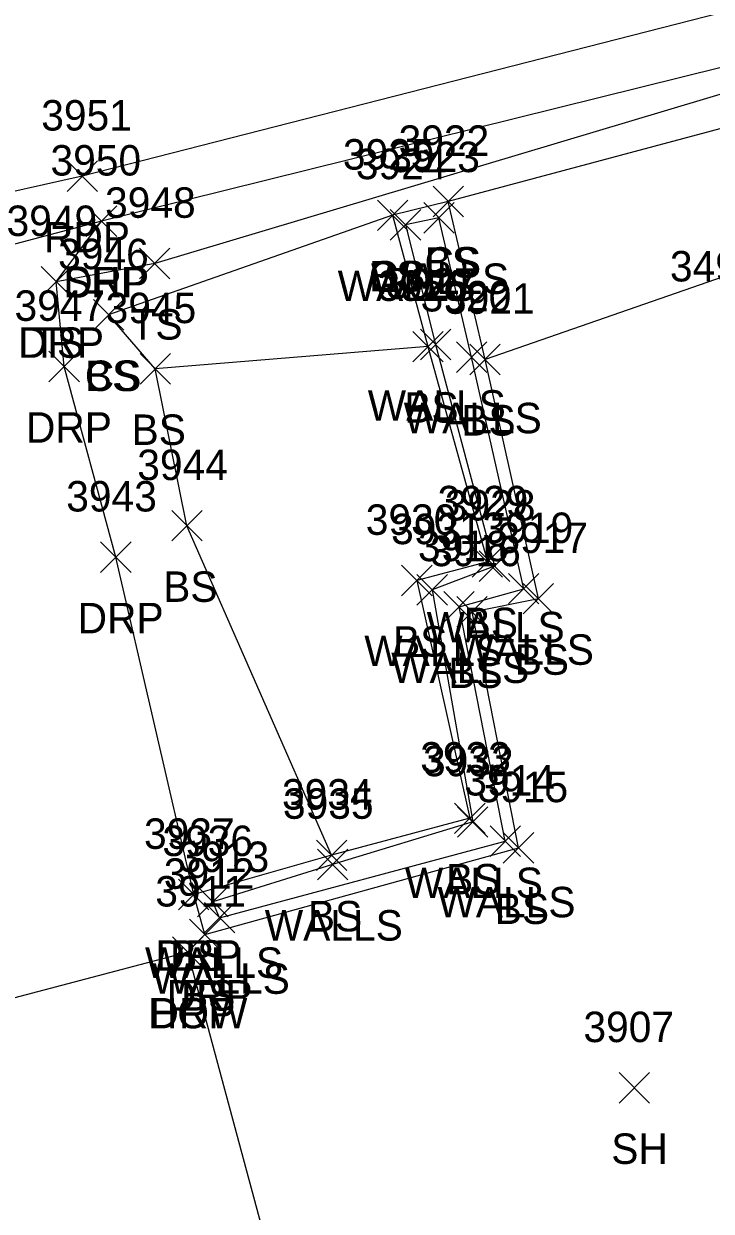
# Model space of a CAD drawing. Extents: x 1520648 to 1523413, y 732854 to 735518.
# Drawn here: x 1521101.5 to 1521146.6, y 733427.9 to 733505.9 of the extents above; entities that cross this region are included whole.
import ezdxf

# ---------------------------------------------------------------- set-up
doc = ezdxf.new("R2010")
doc.units = 0
for name, color, linetype in [('L_A', 7, 'Continuous'), ('L_I', 7, 'Continuous'), ('L_TIC', 7, 'Continuous'), ('LBC', 7, 'Continuous'), ('LELB', 7, 'Continuous'), ('LWS', 7, 'Continuous'), ('P_A', 7, 'Continuous'), ('P_I', 7, 'Continuous'), ('P_TIC', 7, 'Continuous'), ('PET', 7, 'Continuous'), ('PSP', 7, 'Continuous'), ('R_A', 7, 'Continuous'), ('R_I', 7, 'Continuous'), ('R_TIC', 7, 'Continuous'), ('RDP', 7, 'Continuous'), ('U_C', 7, 'Continuous')]:
    doc.layers.add(name, color=color, linetype=linetype)

msp = doc.modelspace()

# ---------------------------------------------------------------- linework, layer by layer
at = {"layer": 'L_TIC'}
for points in [[(1521128.341, 733493.185), (1521130.341, 733495.185)], [(1521130.341, 733493.185), (1521128.341, 733495.185)], [(1521128.341, 733493.185), (1521130.341, 733495.185)], [(1521130.341, 733493.185), (1521128.341, 733495.185)], [(1521124.686, 733492.281), (1521126.686, 733494.281)], [(1521126.686, 733492.281), (1521124.686, 733494.281)], [(1521124.686, 733492.281), (1521126.686, 733494.281)], [(1521126.686, 733492.281), (1521124.686, 733494.281)], [(1521127.727, 733492.115), (1521129.727, 733494.115)], [(1521129.727, 733492.115), (1521127.727, 733494.115)], [(1521125.533, 733491.652), (1521127.533, 733493.652)], [(1521127.533, 733491.652), (1521125.533, 733493.652)], [(1521109.069, 733489.115), (1521111.069, 733491.115)], [(1521111.069, 733489.115), (1521109.069, 733491.115)], [(1521102.608, 733487.919), (1521104.608, 733489.919)], [(1521104.608, 733487.919), (1521102.608, 733489.919)], [(1521106.041, 733485.74), (1521108.041, 733487.74)], [(1521108.041, 733485.74), (1521106.041, 733487.74)], [(1521106.041, 733485.74), (1521108.041, 733487.74)], [(1521108.041, 733485.74), (1521106.041, 733487.74)], [(1521127.009, 733483.657), (1521129.009, 733485.657)], [(1521129.009, 733483.657), (1521127.009, 733485.657)], [(1521127.009, 733483.657), (1521129.009, 733485.657)], [(1521129.009, 733483.657), (1521127.009, 733485.657)], [(1521127.508, 733483.794), (1521129.508, 733485.794)], [(1521129.508, 733483.794), (1521127.508, 733485.794)], [(1521129.873, 733482.963), (1521131.873, 733484.963)], [(1521131.873, 733482.963), (1521129.873, 733484.963)], [(1521130.753, 733482.81), (1521132.753, 733484.81)], [(1521132.753, 733482.81), (1521130.753, 733484.81)], [(1521130.753, 733482.81), (1521132.753, 733484.81)], [(1521132.753, 733482.81), (1521130.753, 733484.81)], [(1521109.107, 733482.197), (1521111.107, 733484.197)], [(1521111.107, 733482.197), (1521109.107, 733484.197)], [(1521109.107, 733482.197), (1521111.107, 733484.197)], [(1521111.107, 733482.197), (1521109.107, 733484.197)], [(1521111.183, 733471.89), (1521113.183, 733473.89)], [(1521113.183, 733471.89), (1521111.183, 733473.89)], [(1521130.909, 733469.51), (1521132.909, 733471.51)], [(1521132.909, 733469.51), (1521130.909, 733471.51)], [(1521131.375, 733469.234), (1521133.375, 733471.234)], [(1521133.375, 733469.234), (1521131.375, 733471.234)], [(1521126.273, 733468.292), (1521128.273, 733470.292)], [(1521128.273, 733468.292), (1521126.273, 733470.292)], [(1521127.281, 733467.68), (1521129.281, 733469.68)], [(1521129.281, 733467.68), (1521127.281, 733469.68)], [(1521133.292, 733467.756), (1521135.292, 733469.756)], [(1521135.292, 733467.756), (1521133.292, 733469.756)], [(1521134.259, 733467.101), (1521136.259, 733469.101)], [(1521136.259, 733467.101), (1521134.259, 733469.101)], [(1521129.046, 733466.563), (1521131.046, 733468.563)], [(1521131.046, 733466.563), (1521129.046, 733468.563)], [(1521129.899, 733466.234), (1521131.899, 733468.234)], [(1521131.899, 733466.234), (1521129.899, 733468.234)], [(1521129.76, 733452.677), (1521131.76, 733454.677)], [(1521131.76, 733452.677), (1521129.76, 733454.677)], [(1521129.943, 733452.437), (1521131.943, 733454.437)], [(1521131.943, 733452.437), (1521129.943, 733454.437)], [(1521132.085, 733451.172), (1521134.085, 733453.172)], [(1521134.085, 733451.172), (1521132.085, 733453.172)], [(1521132.953, 733450.733), (1521134.953, 733452.733)], [(1521134.953, 733450.733), (1521132.953, 733452.733)], [(1521120.682, 733450.247), (1521122.682, 733452.247)], [(1521122.682, 733450.247), (1521120.682, 733452.247)], [(1521120.682, 733450.247), (1521122.682, 733452.247)], [(1521122.682, 733450.247), (1521120.682, 733452.247)], [(1521120.748, 733449.643), (1521122.748, 733451.643)], [(1521122.748, 733449.643), (1521120.748, 733451.643)], [(1521111.628, 733447.667), (1521113.628, 733449.667)], [(1521113.628, 733447.667), (1521111.628, 733449.667)], [(1521112.886, 733447.195), (1521114.886, 733449.195)], [(1521114.886, 733447.195), (1521112.886, 733449.195)], [(1521112.886, 733447.195), (1521114.886, 733449.195)], [(1521114.886, 733447.195), (1521112.886, 733449.195)], [(1521113.331, 733446.147), (1521115.331, 733448.147)], [(1521115.331, 733446.147), (1521113.331, 733448.147)], [(1521113.331, 733446.147), (1521115.331, 733448.147)], [(1521115.331, 733446.147), (1521113.331, 733448.147)], [(1521112.36, 733445.044), (1521114.36, 733447.044)], [(1521114.36, 733445.044), (1521112.36, 733447.044)], [(1521111.234, 733443.881), (1521113.234, 733445.881)], [(1521113.234, 733443.881), (1521111.234, 733445.881)], [(1521140.553, 733434.975), (1521142.553, 733436.975)], [(1521142.553, 733434.975), (1521140.553, 733436.975)]]:
    msp.add_lwpolyline(points, dxfattribs=at)
at = {"layer": 'LBC'}
msp.add_lwpolyline([(1521119.013, 733419.775), (1521112.234, 733444.881), (1521096.471, 733440.713), (1521093.138, 733452.827), (1521091.886, 733457.266), (1521088.382, 733469.903), (1521080.446, 733467.758), (1521080.092, 733468.783), (1521069.257, 733465.848), (1521065.514, 733464.895), (1521054.232, 733461.833), (1521062.279, 733432.129), (1521080.36, 733436.15)], dxfattribs=at)
at = {"layer": 'LELB'}
for points in [[(1521446.759, 733575.985), (1521399.637, 733563.42), (1521368.024, 733555.683), (1521310.834, 733539.577), (1521307.985, 733540.201), (1521245.462, 733523.723), (1521206.197, 733513.3), (1521154.138, 733500.827), (1521129.341, 733494.185)], [(1521367.255, 733558.107), (1521307.77, 733542.6), (1521244.979, 733526.432), (1521205.634, 733516.31), (1521153.312, 733503.047), (1521110.069, 733490.115), (1521103.608, 733488.919)], [(1521370.394, 733548.57), (1521314.231, 733532.31), (1521247.211, 733516.912), (1521208.343, 733506.348), (1521156.262, 733492.333), (1521131.753, 733483.81)], [(1521113.36, 733446.044), (1521133.953, 733451.733), (1521130.899, 733467.234), (1521135.259, 733468.101), (1521131.753, 733483.81), (1521129.341, 733494.185), (1521125.686, 733493.281), (1521128.009, 733484.657), (1521131.909, 733470.51), (1521127.273, 733469.292), (1521130.76, 733453.677), (1521121.682, 733451.247), (1521112.183, 733472.89), (1521110.107, 733483.197), (1521107.041, 733486.74)], [(1521125.686, 733493.281), (1521107.041, 733486.74)], [(1521128.009, 733484.657), (1521110.107, 733483.197)], [(1521121.682, 733451.247), (1521112.628, 733448.667)]]:
    msp.add_lwpolyline(points, dxfattribs=at)
at = {"layer": 'LWS'}
for points in [[(1521114.331, 733447.147), (1521133.085, 733452.172), (1521130.046, 733467.563), (1521134.292, 733468.756), (1521130.873, 733483.963), (1521128.727, 733493.115), (1521126.533, 733492.652), (1521128.508, 733484.794), (1521132.375, 733470.234), (1521128.281, 733468.68), (1521130.943, 733453.437), (1521121.748, 733450.643), (1521113.886, 733448.195)], [(1521114.331, 733447.147), (1521113.886, 733448.195)]]:
    msp.add_lwpolyline(points, dxfattribs=at)
at = {"layer": 'P_TIC'}
for points in [[(1521104.312, 733494.847), (1521106.312, 733496.847)], [(1521106.312, 733494.847), (1521104.312, 733496.847)], [(1521105.573, 733491.891), (1521107.573, 733493.891)], [(1521107.573, 733491.891), (1521105.573, 733493.891)]]:
    msp.add_lwpolyline(points, dxfattribs=at)
at = {"layer": 'PET'}
msp.add_lwpolyline([(1521365.825, 733563.187), (1521305.637, 733547.237), (1521243.505, 733531.591), (1521203.562, 733520.883), (1521152.141, 733507.848), (1521105.312, 733495.847), (1521097.859, 733494.193), (1521063.425, 733485.34), (1521018.353, 733473.433), (1520975.952, 733462.3), (1520931.611, 733450.37), (1520885.355, 733438.143), (1520856.885, 733430.557), (1520818.386, 733420.773), (1520780.832, 733410.608), (1520744.813, 733401.093), (1520678.564, 733383.164)], dxfattribs=at)
at = {"layer": 'PSP'}
msp.add_lwpolyline([(1521366.854, 733559.74), (1521307.162, 733544.247), (1521244.305, 733528.244), (1521204.944, 733517.791), (1521152.818, 733504.366), (1521106.573, 733492.891), (1521080.1, 733485.883), (1521063.464, 733481.981), (1521018.865, 733470.553), (1520976.521, 733459.1), (1520931.664, 733447.126), (1520886.569, 733435.142), (1520877.932, 733432.708), (1520850.753, 733426.015), (1520817.824, 733417.126), (1520781.504, 733407.406), (1520747.692, 733397.942), (1520743.137, 733395.112), (1520720.817, 733389.467), (1520716.87, 733390.018), (1520705.401, 733386.95), (1520679.313, 733380.336)], dxfattribs=at)
at = {"layer": 'R_TIC'}
for points in [[(1521105.573, 733491.891), (1521107.573, 733493.891)], [(1521107.573, 733491.891), (1521105.573, 733493.891)], [(1521102.608, 733487.919), (1521104.608, 733489.919)], [(1521104.608, 733487.919), (1521102.608, 733489.919)], [(1521103.125, 733482.347), (1521105.125, 733484.347)], [(1521105.125, 733482.347), (1521103.125, 733484.347)], [(1521106.519, 733469.826), (1521108.519, 733471.826)], [(1521108.519, 733469.826), (1521106.519, 733471.826)], [(1521111.628, 733447.667), (1521113.628, 733449.667)], [(1521113.628, 733447.667), (1521111.628, 733449.667)], [(1521112.36, 733445.044), (1521114.36, 733447.044)], [(1521114.36, 733445.044), (1521112.36, 733447.044)], [(1521111.234, 733443.881), (1521113.234, 733445.881)], [(1521113.234, 733443.881), (1521111.234, 733445.881)]]:
    msp.add_lwpolyline(points, dxfattribs=at)
at = {"layer": 'RDP'}
msp.add_lwpolyline([(1521112.234, 733444.881), (1521113.36, 733446.044), (1521112.628, 733448.667), (1521107.519, 733470.826), (1521104.125, 733483.347), (1521103.608, 733488.919), (1521106.573, 733492.891)], dxfattribs=at)

# ---------------------------------------------------------------- texts
at = {"layer": 'L_A'}
for s, p in [('CS', (1521127.782, 733489.185)), ('BS', (1521127.782, 733489.185)), ('CS', (1521124.127, 733488.281)), ('WALLS', (1521124.27, 733488.115)), ('BS', (1521124.127, 733488.281)), ('WALLS', (1521122.077, 733487.652)), ('TS', (1521108.479, 733485.115)), ('TS', (1521102.017, 733483.919)), ('CS', (1521105.482, 733481.74)), ('BS', (1521105.482, 733481.74)), ('WALLS', (1521124.051, 733479.794)), ('BS', (1521126.45, 733479.657)), ('BS', (1521126.45, 733479.657)), ('WALLS', (1521126.416, 733478.963)), ('BS', (1521130.194, 733478.81)), ('BS', (1521130.194, 733478.81)), ('BS', (1521108.548, 733478.197)), ('BS', (1521108.548, 733478.197)), ('BS', (1521110.624, 733467.89)), ('BS', (1521130.35, 733465.51)), ('WALLS', (1521127.918, 733465.234)), ('BS', (1521125.713, 733464.292)), ('WALLS', (1521123.824, 733463.68)), ('WALLS', (1521129.835, 733463.756)), ('BS', (1521133.7, 733463.101)), ('WALLS', (1521125.589, 733462.563)), ('BS', (1521129.34, 733462.234)), ('WALLS', (1521126.487, 733448.437)), ('BS', (1521129.201, 733448.677)), ('WALLS', (1521128.628, 733447.172)), ('BS', (1521132.394, 733446.733)), ('BS', (1521120.123, 733446.247)), ('BS', (1521120.123, 733446.247)), ('WALLS', (1521117.291, 733445.643)), ('BS', (1521111.069, 733443.667)), ('WALLS', (1521109.43, 733443.195)), ('WALLS', (1521109.43, 733443.195)), ('WALLS', (1521109.874, 733442.147)), ('WALLS', (1521109.874, 733442.147)), ('BS', (1521111.8, 733441.044)), ('HOW', (1521109.62, 733439.881)), ('SH', (1521140.041, 733430.975))]:
    msp.add_text(s, height=2, dxfattribs=at).set_placement(p)
at = {"layer": 'L_I'}
for s, p in [('3922', (1521126.081, 733497.185)), ('3922', (1521126.081, 733497.185)), ('3925', (1521122.426, 733496.281)), ('3925', (1521122.426, 733496.281)), ('3923', (1521125.467, 733496.115)), ('3924', (1521123.274, 733495.652)), ('3948', (1521106.809, 733493.115)), ('3949', (1521100.34, 733491.919)), ('3946', (1521103.726, 733489.74)), ('3946', (1521103.726, 733489.74)), ('3926', (1521124.694, 733487.657)), ('3926', (1521124.694, 733487.657)), ('3927', (1521125.248, 733487.794)), ('3920', (1521127.526, 733486.963)), ('3921', (1521129.061, 733486.81)), ('3921', (1521129.061, 733486.81)), ('3945', (1521106.847, 733486.197)), ('3945', (1521106.847, 733486.197)), ('3944', (1521108.923, 733475.89)), ('3929', (1521128.641, 733473.51)), ('3928', (1521129.115, 733473.234)), ('3930', (1521123.926, 733472.292)), ('3931', (1521125.588, 733471.68)), ('3919', (1521131.591, 733471.756)), ('3917', (1521132.566, 733471.101)), ('3918', (1521127.353, 733470.563)), ('3916', (1521128.151, 733470.234)), ('3933', (1521127.5, 733456.677)), ('3932', (1521127.684, 733456.437)), ('3914', (1521130.392, 733455.172)), ('3915', (1521131.26, 733454.733)), ('3934', (1521118.422, 733454.247)), ('3934', (1521118.422, 733454.247)), ('3935', (1521118.488, 733453.643)), ('3937', (1521109.368, 733451.667)), ('3936', (1521110.571, 733451.195)), ('3936', (1521110.571, 733451.195)), ('3913', (1521111.638, 733450.147)), ('3913', (1521111.638, 733450.147)), ('3912', (1521110.667, 733449.044)), ('3911', (1521110.108, 733447.881)), ('3907', (1521138.214, 733438.975))]:
    msp.add_text(s, height=2, dxfattribs=at).set_placement(p)
at = {"layer": 'P_A'}
for s, p in [('RDP', (1521102.8, 733490.847)), ('SHP', (1521104.108, 733487.891))]:
    msp.add_text(s, height=2, dxfattribs=at).set_placement(p)
at = {"layer": 'P_I'}
for s, p in [('3951', (1521102.619, 733498.847)), ('3950', (1521103.227, 733495.891))]:
    msp.add_text(s, height=2, dxfattribs=at).set_placement(p)
at = {"layer": 'R_A'}
for p in [(1521104.061, 733487.891), (1521101.096, 733483.919), (1521101.614, 733478.347), (1521105.007, 733465.826), (1521110.116, 733443.667), (1521110.848, 733441.044), (1521109.722, 733439.881)]:
    msp.add_text('DRP', height=2, dxfattribs=at).set_placement(p)
at = {"layer": 'R_I'}
for s, p in [('3950', (1521103.227, 733495.891)), ('3949', (1521100.34, 733491.919)), ('3947', (1521100.865, 733486.347)), ('3943', (1521104.259, 733473.826)), ('3937', (1521109.368, 733451.667)), ('3912', (1521110.667, 733449.044)), ('3911', (1521110.108, 733447.881))]:
    msp.add_text(s, height=2, dxfattribs=at).set_placement(p)
at = {"layer": 'U_C'}
msp.add_text('349/306/3/70', height=2, dxfattribs=at).set_placement((1521143.894, 733488.935))

doc.saveas('drawing.dxf')
